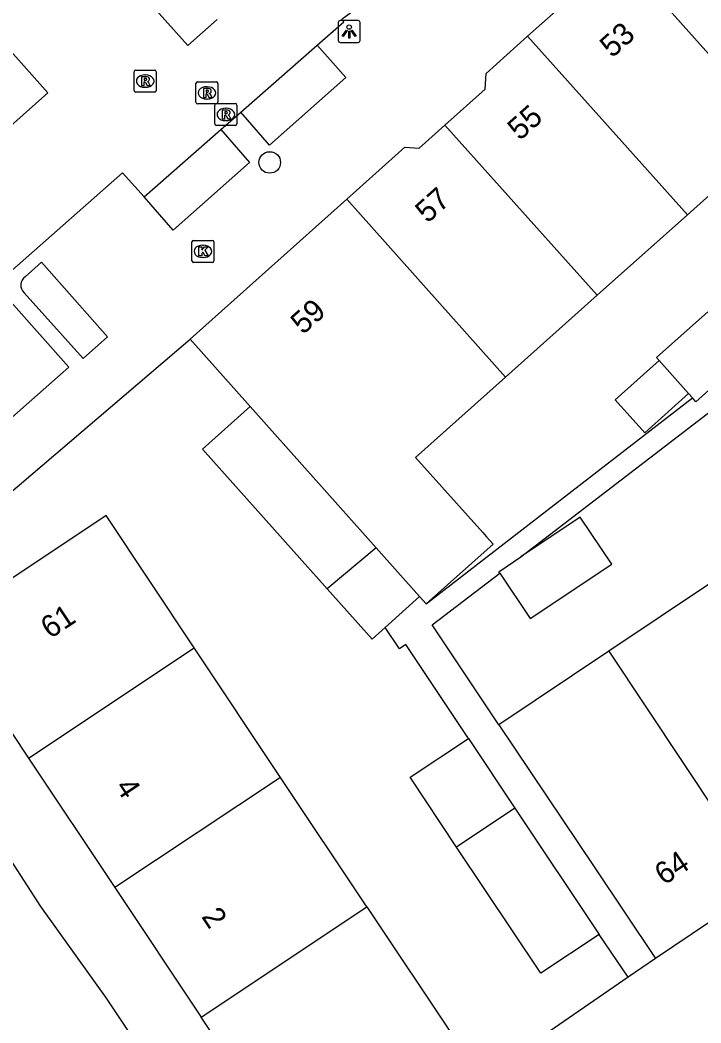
# Model space of a CAD drawing. Extents: x 159961 to 160856, y 382704 to 383353.
# Drawn here: x 160395.57 to 160426.49, y 382881.55 to 382927.09 of the extents above; entities that cross this region are included whole.
import ezdxf

# ---------------------------------------------------------------- set-up
doc = ezdxf.new("R2010")
doc.units = 0
for name, color, linetype in [('IMGEO_Boom', 7, 'Continuous'), ('IMGEO_Kolk', 7, 'Continuous'), ('IMGEO_Lichtpunt', 7, 'Continuous'), ('IMGEO_Pand', 7, 'Continuous'), ('IMGEO_Pand_nummerreeks', 7, 'Continuous'), ('IMGEO_Rijbaan_lokaal_open', 7, 'Continuous'), ('IMGEO_Rioolput', 7, 'Continuous'), ('IMGEO_Voetpad_open', 7, 'Continuous')]:
    doc.layers.add(name, color=color, linetype=linetype)

msp = doc.modelspace()

# ---------------------------------------------------------------- linework, layer by layer
at = {"layer": 'IMGEO_Boom'}
msp.add_circle((160406.908, 382920.625), 0.489, dxfattribs=at)
at = {"layer": 'IMGEO_Kolk'}
for p, q in [((160403.449, 382917.087), (160404.301, 382917.087)), ((160403.374, 382916.161), (160403.374, 382917.013)), ((160403.862, 382916.867), (160403.887, 382916.867)), ((160404.375, 382917.013), (160404.375, 382916.161)), ((160403.885, 382916.307), (160403.86, 382916.307)), ((160404.301, 382916.087), (160403.449, 382916.087))]:
    msp.add_line(p, q, dxfattribs=at)
for points in [[(160403.449, 382917.087), (160404.301, 382917.087)], [(160403.374, 382916.161), (160403.374, 382917.013)], [(160403.695, 382916.787), (160403.818, 382916.787), (160403.818, 382916.636), (160403.948, 382916.787), (160404.112, 382916.787), (160403.966, 382916.636), (160404.119, 382916.387), (160403.967, 382916.387), (160403.882, 382916.551), (160403.818, 382916.484), (160403.818, 382916.387), (160403.695, 382916.387), (160403.695, 382916.787)], [(160404.375, 382917.013), (160404.375, 382916.161)], [(160404.301, 382916.087), (160403.449, 382916.087)]]:
    msp.add_lwpolyline(points, dxfattribs=at)
for centre, start, end in [((160403.451, 382917.011), 91.552, 178.448), ((160403.451, 382917.011), 91.552, 178.448), ((160404.299, 382917.011), 1.552, 88.448), ((160404.299, 382917.011), 1.552, 88.448), ((160403.451, 382916.163), 181.552, 268.448), ((160403.451, 382916.163), 181.552, 268.448), ((160404.299, 382916.163), 271.552, 358.448), ((160404.299, 382916.163), 271.552, 358.448)]:
    msp.add_arc(centre, 0.0765, start, end, dxfattribs=at)
for centre, major_axis, ratio, start_param, end_param in [((160403.861, 382916.587), (-0.387, 0.002), 0.722429, 4.712389, 7.853982), ((160403.886, 382916.587), (-0.39, 0.002), 0.717154, 1.570796, 4.712389)]:
    msp.add_ellipse(centre, major_axis=major_axis, ratio=ratio, start_param=start_param, end_param=end_param, dxfattribs=at)
at = {"layer": 'IMGEO_Lichtpunt'}
for p, q in [((160410.016, 382926.974), (160410.016, 382926.167)), ((160410.016, 382926.974), (160410.016, 382926.167)), ((160410.918, 382927.069), (160410.11, 382927.069)), ((160410.918, 382927.069), (160410.11, 382927.069)), ((160411.012, 382926.167), (160411.012, 382926.974)), ((160411.012, 382926.167), (160411.012, 382926.974)), ((160410.11, 382926.073), (160410.918, 382926.073)), ((160410.11, 382926.073), (160410.918, 382926.073))]:
    msp.add_line(p, q, dxfattribs=at)
for points in [[(160410.39, 382926.638), (160410.429, 382926.61), (160410.241, 382926.348), (160410.203, 382926.375), (160410.39, 382926.638)], [(160410.602, 382926.61), (160410.64, 382926.637), (160410.827, 382926.375), (160410.788, 382926.347), (160410.602, 382926.61)], [(160410.492, 382926.59), (160410.539, 382926.59), (160410.539, 382926.268), (160410.492, 382926.268), (160410.492, 382926.59)]]:
    msp.add_lwpolyline(points, dxfattribs=at)
msp.add_circle((160410.515, 382926.772), 0.0994, dxfattribs=at)
for centre, start, end in [((160410.11, 382926.974), 90, 180), ((160410.11, 382926.974), 90, 180), ((160410.918, 382926.974), 0, 90), ((160410.918, 382926.974), 0, 90), ((160410.11, 382926.167), 180, 270), ((160410.11, 382926.167), 180, 270), ((160410.918, 382926.167), 270, 0), ((160410.918, 382926.167), 270, 360)]:
    msp.add_arc(centre, 0.0946, start, end, dxfattribs=at)
at = {"layer": 'IMGEO_Pand'}
for points in [[(160418.619, 382926.353), (160421.214, 382928.669), (160421.899, 382928.63), (160423.118, 382929.718)], [(160430.046, 382921.974), (160423.118, 382929.718)], [(160414.86, 382922.319), (160416.69, 382923.951), (160416.73, 382924.667), (160418.619, 382926.353)], [(160418.619, 382926.353), (160425.87, 382918.247)], [(160410.404, 382918.951), (160413.048, 382921.313), (160413.693, 382921.277), (160414.86, 382922.319)], [(160421.775, 382914.592), (160414.86, 382922.319)], [(160430.046, 382921.974), (160425.87, 382918.247)], [(160403.288, 382912.595), (160410.404, 382918.951)], [(160417.607, 382910.873), (160410.404, 382918.951)], [(160425.87, 382918.247), (160421.775, 382914.592)], [(160421.775, 382914.592), (160417.607, 382910.873)], [(160424.587, 382911.63), (160424.471, 382911.761), (160426.807, 382913.845), (160428.592, 382911.843)], [(160403.288, 382912.595), (160406.019, 382909.536)], [(160425.928, 382910.127), (160423.933, 382908.348), (160422.592, 382909.851), (160424.587, 382911.63)], [(160424.587, 382911.63), (160425.928, 382910.127)], [(160428.592, 382911.843), (160426.256, 382909.76), (160426.105, 382909.929)], [(160417.607, 382910.873), (160413.528, 382907.233), (160416.577, 382903.82), (160416.754, 382903.621), (160417.048, 382903.292), (160414.009, 382900.58)], [(160426.105, 382909.929), (160425.928, 382910.127)], [(160409.515, 382901.266), (160403.856, 382907.606), (160406.019, 382909.536)], [(160406.019, 382909.536), (160411.744, 382903.119)], [(160403.476, 382898.589), (160399.473, 382904.598), (160391.954, 382899.589)], [(160417.348, 382901.977), (160418.734, 382899.91), (160422.436, 382902.39), (160421.008, 382904.522), (160418.304, 382902.711)], [(160411.744, 382903.119), (160409.515, 382901.266)], [(160411.744, 382903.119), (160413.715, 382900.91)], [(160417.348, 382901.977), (160417.305, 382902.042), (160418.304, 382902.711)], [(160427.051, 382901.611), (160422.306, 382898.432)], [(160412.146, 382899.51), (160411.554, 382898.982), (160409.515, 382901.266)], [(160412.146, 382899.51), (160413.715, 382900.91)], [(160413.715, 382900.91), (160414.009, 382900.58)], [(160391.954, 382899.589), (160395.958, 382893.579)], [(160395.958, 382893.579), (160403.476, 382898.589)], [(160407.397, 382892.703), (160403.476, 382898.589)], [(160422.306, 382898.432), (160417.316, 382895.089)], [(160422.306, 382898.432), (160429.002, 382888.367)], [(160417.316, 382895.089), (160421.641, 382888.636), (160424.424, 382884.482)], [(160415.394, 382889.535), (160413.28, 382892.709), (160415.927, 382894.472)], [(160415.927, 382894.472), (160418.041, 382891.298)], [(160395.958, 382893.579), (160399.878, 382887.694)], [(160407.397, 382892.703), (160399.878, 382887.694)], [(160411.318, 382886.819), (160407.397, 382892.703)], [(160418.041, 382891.298), (160415.394, 382889.535)], [(160418.041, 382891.298), (160421.859, 382885.567)], [(160421.859, 382885.567), (160419.212, 382883.804), (160415.394, 382889.535)], [(160429.002, 382888.367), (160429.38, 382887.802), (160424.424, 382884.482)], [(160399.878, 382887.694), (160403.799, 382881.809)], [(160403.799, 382881.809), (160411.318, 382886.819)], [(160411.318, 382886.819), (160415.322, 382880.808), (160408.003, 382875.932)], [(160408.003, 382875.932), (160407.803, 382875.799), (160403.799, 382881.809)]]:
    msp.add_lwpolyline(points, dxfattribs=at)
at = {"layer": 'IMGEO_Rijbaan_lokaal_open'}
for points in [[(160397.583, 382933.583), (160398.511, 382931.173), (160403.183, 382925.937), (160404.515, 382927.112)], [(160392.017, 382919.3), (160391.917, 382919.406), (160396.836, 382923.793), (160393.325, 382927.714), (160391.897, 382931.466)], [(160409.057, 382925.947), (160410.265, 382927.005), (160410.161, 382927.105), (160410.264, 382927.197), (160410.535, 382927.384), (160410.637, 382927.449)], [(160405.592, 382922.909), (160409.057, 382925.947)], [(160404.693, 382922.117), (160405.592, 382922.909)], [(160401.213, 382919.063), (160404.693, 382922.117)], [(160395.198, 382915.717), (160400.229, 382920.15), (160401.213, 382919.063)]]:
    msp.add_lwpolyline(points, dxfattribs=at)
at = {"layer": 'IMGEO_Rioolput'}
for p, q in [((160400.826, 382924.818), (160401.678, 382924.818)), ((160400.751, 382923.892), (160400.751, 382924.744)), ((160401.239, 382924.598), (160401.264, 382924.598)), ((160401.752, 382924.744), (160401.752, 382923.892)), ((160401.262, 382924.038), (160401.237, 382924.038)), ((160403.556, 382923.355), (160403.556, 382924.207)), ((160403.631, 382924.281), (160404.483, 382924.281)), ((160404.044, 382924.061), (160404.069, 382924.061)), ((160404.557, 382924.207), (160404.557, 382923.355)), ((160401.678, 382923.818), (160400.826, 382923.818)), ((160404.067, 382923.501), (160404.042, 382923.501)), ((160404.483, 382923.281), (160403.631, 382923.281)), ((160404.414, 382922.378), (160404.414, 382923.23)), ((160404.489, 382923.304), (160405.341, 382923.304)), ((160404.902, 382923.084), (160404.927, 382923.084)), ((160405.415, 382923.23), (160405.415, 382922.378)), ((160404.925, 382922.524), (160404.9, 382922.524)), ((160405.341, 382922.304), (160404.489, 382922.304))]:
    msp.add_line(p, q, dxfattribs=at)
for points in [[(160400.826, 382924.818), (160401.678, 382924.818)], [(160400.751, 382923.892), (160400.751, 382924.744)], [(160401.34, 382924.516), (160401.088, 382924.518), (160401.088, 382924.118)], [(160401.266, 382924.437), (160401.212, 382924.437), (160401.212, 382924.356)], [(160401.212, 382924.356), (160401.264, 382924.356)], [(160401.752, 382924.744), (160401.752, 382923.892)], [(160401.088, 382924.118), (160401.212, 382924.118), (160401.212, 382924.28), (160401.223, 382924.28)], [(160401.27, 382924.251), (160401.341, 382924.118), (160401.481, 382924.118), (160401.416, 382924.244)], [(160403.556, 382923.355), (160403.556, 382924.207)], [(160403.631, 382924.281), (160404.483, 382924.281)], [(160404.145, 382923.979), (160403.893, 382923.981), (160403.893, 382923.581)], [(160404.071, 382923.9), (160404.017, 382923.9), (160404.017, 382923.819)], [(160404.557, 382924.207), (160404.557, 382923.355)], [(160401.678, 382923.818), (160400.826, 382923.818)], [(160403.893, 382923.581), (160404.017, 382923.581), (160404.017, 382923.743), (160404.028, 382923.743)], [(160404.017, 382923.819), (160404.069, 382923.819)], [(160404.075, 382923.714), (160404.146, 382923.581), (160404.286, 382923.581), (160404.221, 382923.707)], [(160404.483, 382923.281), (160403.631, 382923.281)], [(160404.414, 382922.378), (160404.414, 382923.23)], [(160404.489, 382923.304), (160405.341, 382923.304)], [(160405.003, 382923.002), (160404.751, 382923.004), (160404.751, 382922.604)], [(160405.415, 382923.23), (160405.415, 382922.378)], [(160404.751, 382922.604), (160404.875, 382922.604), (160404.875, 382922.766), (160404.886, 382922.766)], [(160404.929, 382922.923), (160404.875, 382922.923), (160404.875, 382922.842)], [(160404.875, 382922.842), (160404.927, 382922.842)], [(160404.933, 382922.737), (160405.004, 382922.604), (160405.144, 382922.604), (160405.079, 382922.73)], [(160405.341, 382922.304), (160404.489, 382922.304)]]:
    msp.add_lwpolyline(points, dxfattribs=at)
for centre, radius, start, end in [((160400.828, 382924.742), 0.0765, 91.552, 178.448), ((160400.828, 382924.742), 0.0765, 91.552, 178.448), ((160401.676, 382924.742), 0.0765, 1.552, 88.448), ((160401.676, 382924.742), 0.0765, 1.552, 88.448), ((160401.248, 382924.545), 0.19, 274.7715, 282.9687), ((160401.272, 382924.341), 0.0964, 77.0061, 93.1865), ((160401.286, 382924.398), 0.0378, 276.6634, 79.6772), ((160401.339, 382924.406), 0.109, 350.3612, 89.416), ((160401.337, 382924.406), 0.112, 277.5842, 350.9817), ((160400.828, 382923.894), 0.0765, 181.552, 268.448), ((160400.828, 382923.894), 0.0765, 181.552, 268.448), ((160401.222, 382924.227), 0.0533, 26.0293, 88.6989), ((160401.321, 382924.191), 0.108, 29.5134, 73.7905), ((160401.676, 382923.894), 0.0765, 271.552, 358.448), ((160401.676, 382923.894), 0.0765, 271.552, 358.448), ((160403.633, 382924.205), 0.0765, 91.552, 178.448), ((160403.633, 382924.205), 0.0765, 91.552, 178.448), ((160404.077, 382923.804), 0.0964, 77.0061, 93.1865), ((160404.091, 382923.861), 0.0378, 276.6634, 79.6772), ((160404.144, 382923.869), 0.109, 350.3612, 89.416), ((160404.481, 382924.205), 0.0765, 1.552, 88.448), ((160404.481, 382924.205), 0.0765, 1.552, 88.448), ((160404.027, 382923.69), 0.0533, 26.0293, 88.6989), ((160404.053, 382924.008), 0.19, 274.7715, 282.9687), ((160404.142, 382923.869), 0.112, 277.5842, 350.9817), ((160404.126, 382923.654), 0.108, 29.5134, 73.7905), ((160403.633, 382923.357), 0.0765, 181.552, 268.448), ((160403.633, 382923.357), 0.0765, 181.552, 268.448), ((160404.491, 382923.228), 0.0765, 91.552, 178.448), ((160404.491, 382923.228), 0.0765, 91.552, 178.448), ((160404.481, 382923.357), 0.0765, 271.552, 358.448), ((160404.481, 382923.357), 0.0765, 271.552, 358.448), ((160405.002, 382922.892), 0.109, 350.3612, 89.416), ((160405.339, 382923.228), 0.0765, 1.552, 88.448), ((160405.339, 382923.228), 0.0765, 1.552, 88.448), ((160404.885, 382922.713), 0.0533, 26.0293, 88.6989), ((160404.911, 382923.031), 0.19, 274.7715, 282.9687), ((160404.935, 382922.827), 0.0964, 77.0061, 93.1865), ((160404.949, 382922.884), 0.0378, 276.6634, 79.6772), ((160405, 382922.892), 0.112, 277.5842, 350.9817), ((160404.984, 382922.677), 0.108, 29.5134, 73.7905), ((160404.491, 382922.38), 0.0765, 181.552, 268.448), ((160404.491, 382922.38), 0.0765, 181.552, 268.448), ((160405.339, 382922.38), 0.0765, 271.552, 358.448), ((160405.339, 382922.38), 0.0765, 271.552, 358.448)]:
    msp.add_arc(centre, radius, start, end, dxfattribs=at)
for centre, major_axis, ratio, start_param, end_param in [((160401.238, 382924.318), (-0.387, 0.002), 0.722429, 4.712389, 7.853982), ((160401.263, 382924.318), (-0.39, 0.002), 0.717154, 1.570796, 4.712389), ((160404.043, 382923.781), (-0.387, 0.002), 0.722429, 4.712389, 7.853982), ((160404.068, 382923.781), (-0.39, 0.002), 0.717154, 1.570796, 4.712389), ((160404.901, 382922.804), (-0.387, 0.002), 0.722429, 4.712389, 7.853982), ((160404.926, 382922.804), (-0.39, 0.002), 0.717154, 1.570796, 4.712389)]:
    msp.add_ellipse(centre, major_axis=major_axis, ratio=ratio, start_param=start_param, end_param=end_param, dxfattribs=at)
at = {"layer": 'IMGEO_Voetpad_open'}
for points in [[(160409.057, 382925.947), (160410.357, 382924.482), (160406.9, 382921.414), (160405.592, 382922.909)], [(160404.693, 382922.117), (160405.993, 382920.62), (160402.526, 382917.553), (160401.213, 382919.063)], [(160418.304, 382902.711), (160439.588, 382919.051), (160441.06, 382917.135)], [(160395.803, 382915.434), (160396.544, 382916.096), (160399.541, 382912.702), (160398.443, 382911.726), (160395.757, 382914.711)], [(160388.676, 382906.743), (160390.397, 382904.824), (160397.788, 382911.328), (160395.148, 382914.297)], [(160391.732, 382902.464), (160394.188, 382904.838), (160403.288, 382912.595)], [(160414.009, 382900.58), (160426.105, 382909.929)], [(160417.316, 382895.089), (160414.279, 382899.621), (160417.348, 382901.977)], [(160415.927, 382894.472), (160413.088, 382898.734), (160412.802, 382898.543), (160412.146, 382899.51)], [(160406.557, 382872.149), (160405.236, 382873.976), (160404.113, 382875.743), (160399.496, 382882.677), (160396.518, 382886.833), (160392.707, 382892.722), (160391.172, 382895.093), (160390.183, 382896.611)], [(160423.19, 382883.633), (160421.859, 382885.567)], [(160424.424, 382884.482), (160423.19, 382883.633)], [(160423.19, 382883.633), (160412.656, 382876.385)]]:
    msp.add_lwpolyline(points, dxfattribs=at)
msp.add_arc((160396.068, 382915.054), 0.463, 124.9469, 227.7722, dxfattribs=at)

# ---------------------------------------------------------------- texts
at = {"layer": 'IMGEO_Pand_nummerreeks'}
for s, rotation, p in [('53', 41.8364, (160422.455, 382925.338)), ('55', 41.8364, (160418.264, 382921.585)), ('57', 41.8364, (160414.072, 382917.833)), ('59', 41.7744, (160408.415, 382912.776)), ('61', 33.6707, (160396.938, 382898.968)), ('4', 303.6717, (160399.862, 382892.263)), ('64', 33.8179, (160424.813, 382887.775)), ('2', 303.6717, (160403.782, 382886.379))]:
    msp.add_text(s, height=1, rotation=rotation, dxfattribs=at).set_placement(p)

doc.saveas('drawing.dxf')
